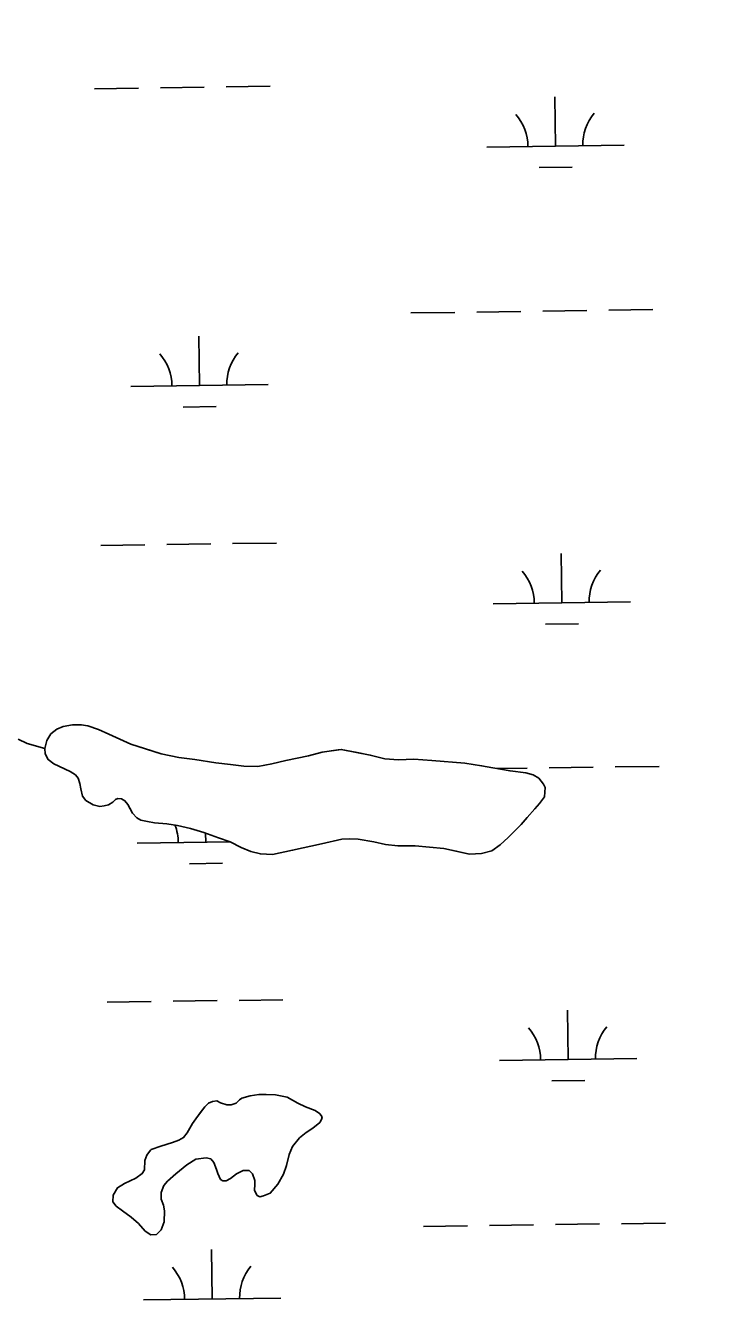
# Model space of a CAD drawing. Extents: x 3767014 to 3805179, y 361544 to 387384.
# Drawn here: x 3787068 to 3787573, y 370222 to 371161 of the extents above; entities that cross this region are included whole.
import ezdxf

# ---------------------------------------------------------------- set-up
doc = ezdxf.new("R2010")
doc.units = 0
for name, color, linetype in [('V-RIVR-EDGE', 7, 'Continuous'), ('V-TOPO-SHOR', 7, 'Continuous'), ('V-WETL-SWMP', 7, 'Continuous')]:
    doc.layers.add(name, color=color, linetype=linetype)

msp = doc.modelspace()

# ---------------------------------------------------------------- linework, layer by layer
at = {"layer": 'V-RIVR-EDGE'}
msp.add_spline([(3785266.865, 377529.211), (3785342.8, 377494.248), (3785391.258, 377467.439), (3785439.72, 377442.249), (3785475.246, 377418.707), (3785525.316, 377389.469), (3785575.383, 377359.422), (3785621.413, 377331.811), (3785722.351, 377269.288), (3785796.661, 377231.094), (3785852.385, 377199.415), (3785928.324, 377166.069), (3785964.678, 377149.804), (3786028.506, 377124.576), (3786060.018, 377113.175), (3786092.316, 377092.068), (3786117.34, 377073.405), (3786135.083, 377053.143), (3786154.458, 377039.347), (3786176.258, 377024.735), (3786206.946, 377006.867), (3786256.211, 376979.248), (3786328.098, 376942.677), (3786374.949, 376919.917), (3786491.265, 376862.208), (3786553.467, 376833.749), (3786619.713, 376805.279), (3786729.589, 376759.718), (3786796.656, 376736.099), (3786845.136, 376718.187), (3786867.767, 376712.469), (3787003.51, 376661.992), (3787089.16, 376631.048), (3787163.496, 376603.367), (3787230.559, 376578.13), (3787257.223, 376568.359), (3787300.044, 376551.27), (3787354.992, 376532.533), (3787409.127, 376512.181), (3787544.074, 376466.558), (3787612.756, 376442.126), (3787657.197, 376425.841), (3787730.724, 376398.162), (3787781.63, 376380.244), (3787834.96, 376361.511), (3787891.524, 376341.961), (3787940, 376322.432), (3787998.976, 376297.215), (3788050.697, 376281.721), (3788117.768, 376259.719), (3788176.757, 376240.164), (3788221.198, 376223.879), (3788259.981, 376209.226), (3788406.252, 376164.383), (3788541.215, 376125.23), (3788606.67, 376104.041), (3788679.39, 376077.173), (3788748.889, 376055.974), (3788871.693, 376005.528), (3788969.454, 375966.467), (3789047.013, 375933.926), (3789119.723, 375903.014), (3789155.253, 375881.09), (3789182.716, 375867.274), (3789214.225, 375854.256), (3789257.04, 375834.74), (3789281.286, 375828.21), (3789303.105, 375821.686), (3789328.955, 375809.491), (3789367.724, 375789.177), (3789414.577, 375767.225), (3789468.708, 375745.255), (3789509.105, 375728.981), (3789555.157, 375710.266), (3789585.849, 375694.015), (3789620.578, 375675.328), (3789681.97, 375646.062), (3789753.859, 375610.3), (3789792.633, 375591.603), (3789842.712, 375566.408), (3789897.64, 375539.584), (3789938.019, 375516.03), (3789968.727, 375506.25), (3790004.289, 375497.265), (3790030.972, 375494.773), (3790047.128, 375487.455), (3790077.007, 375469.589), (3790124.633, 375433.077), (3790192.442, 375382.768), (3790252.165, 375332.478), (3790290.91, 375302.459), (3790337.741, 375271.611), (3790406.357, 375220.491), (3790469.329, 375175.855), (3790570.248, 375106.054), (3790647.751, 375050.868), (3790691.367, 375028.115), (3790744.667, 374997.251), (3790806.838, 374955.852), (3790873.863, 374915.249), (3790932, 374877.903), (3791002.231, 374825.97), (3791052.265, 374782.175), (3791082.927, 374753.793), (3791131.331, 374705.149), (3791170.05, 374664.616), (3791192.631, 374638.681), (3791220.891, 374620.01), (3791288.67, 374557.569), (3791322.577, 374533.223), (3791362.944, 374504.817), (3791396.042, 374480.473), (3791434.785, 374449.645), (3791482.407, 374411.517), (3791534.052, 374365.291), (3791646.192, 374254.216), (3791707.514, 374196.644), (3791738.968, 374161.791), (3791773.65, 374123.694), (3791803.497, 374092.888), (3791829.321, 374070.18), (3791830.912, 374059.662), (3791837.316, 374032.958), (3791849.409, 374017.562), (3791884.123, 373992.405), (3791930.977, 373971.262), (3791954.393, 373955.838), (3791993.134, 373924.202), (3792026.979, 373874.785), (3792047.912, 373836.722), (3792063.186, 373799.482), (3792086.509, 373746.857), (3792112.249, 373690.181), (3792141.261, 373648.864), (3792158.993, 373624.558), (3792177.552, 373607.528), (3792214.702, 373586.409), (3792255.083, 373563.665), (3792301.119, 373538.48), (3792346.34, 373510.871), (3792382.671, 373485.71), (3792422.225, 373455.689), (3792479.537, 373411.875), (3792548.144, 373356.711), (3792619.168, 373298.307), (3792672.431, 373252.077), (3792709.534, 373212.357), (3792750.656, 373162.113), (3792839.385, 373068.08), (3792888.572, 373008.92), (3792945.027, 372945.699), (3792999.062, 372884.91), (3793053.898, 372820.884), (3793149.89, 372720.363), (3793208.761, 372653.092), (3793261.195, 372598.777), (3793315.232, 372538.796), (3793358.792, 372493.399), (3793409.592, 372432.618), (3793462.809, 372367.787), (3793498.283, 372323.219), (3793536.997, 372280.26), (3793578.124, 372232.443), (3793604.724, 372196.792), (3793668.438, 372125.466), (3793703.128, 372090.604), (3793760.41, 372034.66), (3793806.384, 371984.404), (3793839.438, 371942.268), (3793939.427, 371823.136), (3793981.333, 371763.186), (3794029.674, 371688.662), (3794050.609, 371651.408), (3794073.177, 371620.62), (3794178.796, 371488.535), (3794237.625, 371404.28), (3794268.243, 371358.106), (3794301.293, 371314.353), (3794332.724, 371269.794), (3794395.613, 371192), (3794429.476, 371149.862), (3794472.201, 371093.953), (3794523.788, 371024.274), (3794601.175, 370922.181), (3794640.679, 370871.942), (3794687.421, 370805.509), (3794733.389, 370752.828), (3794829.339, 370635.323), (3794895.463, 370557.521), (3794959.948, 370470.826), (3795013.158, 370403.569), (3795070.394, 370329.023), (3795159.854, 370203.448), (3795225.98, 370126.454), (3795296.13, 370041.363), (3795379.18, 369940.065), (3795459.001, 369841.201), (3795508.163, 369772.337), (3795554.103, 369708.333), (3795661.315, 369566.538), (3795715.338, 369500.897), (3795762.105, 369444.169), (3795798.366, 369390.703), (3795915.247, 369234.327), (3795963.601, 369165.465), (3796028.082, 369077.153), (3796043.387, 369052.853), (3796054.672, 369037.459), (3796077.242, 369007.48), (3796148.213, 368927.239), (3796183.677, 368878.627), (3796226.382, 368814.631), (3796275.531, 368740.105), (3796314.222, 368688.25), (3796353.714, 368633.158), (3796401.268, 368567.533), (3796456.873, 368487.33), (3796513.292, 368409.551), (3796545.533, 368365.8), (3796626.113, 368246.716), (3796670.449, 368188.377), (3796704.298, 368140.578), (3796751.041, 368074.145), (3796787.308, 368023.105), (3796838.907, 367958.278), (3796844.528, 367942.09), (3796845.295, 367925.104), (3796846.094, 367921.059), (3796852.559, 367919.425), (3796863.071, 367918.59), (3796875.166, 367904.003), (3796903.398, 367874.01), (3796931.629, 367844.017), (3796952.579, 367812.424), (3796982.392, 367767.87), (3797007.371, 367730.606), (3797037.194, 367690.095), (3797062.185, 367657.684), (3797075.869, 367631.77), (3797095.223, 367609.078), (3797126.665, 367569.372), (3797156.484, 367527.244), (3797212.099, 367451.085), (3797254.808, 367388.706), (3797302.183, 367327.228)], degree=3, dxfattribs=at)
at = {"layer": 'V-TOPO-SHOR'}
for points in [[(3787283.167, 370565.334), (3787262.083, 370560.634), (3787247.624, 370557.689), (3787238.758, 370558.065), (3787231.75, 370559.685), (3787224.711, 370562.596), (3787216.746, 370566.78), (3787208.214, 370569.653), (3787197.468, 370573.569), (3787187.738, 370576.612), (3787178.33, 370578.769), (3787170.635, 370579.973), (3787161.663, 370580.647), (3787156.563, 370581.515), (3787151.761, 370582.59), (3787148.736, 370584.208), (3787145.662, 370587.716), (3787143.684, 370591.249), (3787142.121, 370594.098), (3787140.163, 370596.736), (3787137.642, 370598.067), (3787134.951, 370598.301), (3787133.374, 370597.664), (3787131.334, 370595.624), (3787128.195, 370593.754), (3787125.026, 370593.078), (3787121.754, 370592.599), (3787116.945, 370593.875), (3787111.593, 370597.027), (3787109.226, 370600.154), (3787108.003, 370605.299), (3787107.307, 370609.362), (3787106.021, 370613.112), (3787104.069, 370615.553), (3787100.227, 370617.945), (3787088.345, 370623.524), (3787084.185, 370626.704), (3787081.99, 370631.03), (3787081.795, 370634.808), (3787083.247, 370640.518), (3787086.114, 370645.366), (3787090.606, 370648.859), (3787095.136, 370650.862), (3787101.874, 370652.024), (3787108.341, 370652.083), (3787113.142, 370651.209), (3787120.867, 370648.712), (3787128.42, 370645.116), (3787136.471, 370641.532), (3787144.419, 370638.046), (3787153.649, 370635.089), (3787166.494, 370630.829), (3787179.397, 370628.261), (3787190.978, 370626.755), (3787206.369, 370624.249), (3787216.844, 370623.214), (3787226.531, 370621.861), (3787236.886, 370621.717), (3787247.089, 370623.663), (3787257.282, 370626.004), (3787273.818, 370629.498), (3787283.605, 370632.228), (3787295.211, 370633.809), (3787297.589, 370634.165), (3787309.092, 370631.861), (3787318.693, 370630.01), (3787329.306, 370627.384), (3787339.282, 370626.536), (3787350.317, 370627.007), (3787363.377, 370626.137), (3787387.414, 370624.042), (3787399.602, 370622.254), (3787407.902, 370620.667), (3787420.395, 370618.488), (3787431.976, 370617.081), (3787437.285, 370615.719), (3787441.227, 370613.228), (3787444.817, 370608.938), (3787445.977, 370606.38), (3787445.448, 370599.499), (3787441.686, 370594.628), (3787438.497, 370590.768), (3787432.781, 370584.456), (3787428.429, 370579.373), (3787419.105, 370570.083), (3787413.266, 370564.664), (3787407.106, 370560.232), (3787399.489, 370558.352), (3787390.838, 370557.941), (3787381.231, 370560.093), (3787372.126, 370562.057), (3787351.279, 370563.831), (3787338.737, 370563.919), (3787329.654, 370564.99), (3787321.149, 370566.87), (3787309.957, 370568.682), (3787303.876, 370569.03), (3787298.013, 370568.686), (3787283.167, 370565.334)], [(3787081.795, 370634.808), (3787068.968, 370638.374), (3787062.421, 370641.497)], [(3787166.285, 370345.039), (3787174.674, 370347.734), (3787179.306, 370349.44), (3787182.839, 370351.416), (3787185.44, 370354.863), (3787187.445, 370358.193), (3787189.352, 370361.623), (3787191.654, 370365.062), (3787194.925, 370369.52), (3787198.199, 370373.879), (3787200.821, 370376.529), (3787203.874, 370377.698), (3787206.946, 370378.171), (3787209.666, 370376.748), (3787214.282, 370375.171), (3787217.36, 370375.345), (3787221.112, 370376.533), (3787223.537, 370378.98), (3787225.102, 370380.113), (3787231.326, 370381.858), (3787237.57, 370382.708), (3787242.84, 370382.839), (3787249.61, 370382.509), (3787258.21, 370380.731), (3787265.875, 370376.445), (3787271.409, 370373.895), (3787278.538, 370371.188), (3787281.776, 370368.98), (3787283.109, 370367.321), (3787283.75, 370365.545), (3787281.842, 370362.316), (3787276.769, 370358.312), (3787272.073, 370355.113), (3787267.192, 370351.312), (3787262.076, 370345.016), (3787259.537, 370339.085), (3787257.649, 370330.981), (3787255.611, 370324.864), (3787251.314, 370317.595), (3787245.907, 370310.997), (3787240.984, 370308.885), (3787238.414, 370308.324), (3787236.401, 370309.27), (3787234.521, 370312.904), (3787234.607, 370317.483), (3787234.541, 370320.067), (3787233.03, 370324.903), (3787230.482, 370327.428), (3787226.204, 370327.422), (3787221.286, 370325.112), (3787216.994, 370321.722), (3787213.856, 370319.854), (3787211.468, 370319.895), (3787209.752, 370320.946), (3787207.757, 370325.175), (3787206.787, 370328.235), (3787204.876, 370333.16), (3787202.521, 370335.886), (3787199.217, 370336.701), (3787191.783, 370335.622), (3787185.117, 370331.678), (3787177.127, 370324.915), (3787171.092, 370319.594), (3787168.481, 370316.545), (3787166.517, 370311.523), (3787166.541, 370306.45), (3787168.241, 370302.117), (3787168.94, 370297.955), (3787168.739, 370289.993), (3787166.496, 370284.168), (3787162.994, 370280.899), (3787159.023, 370280.602), (3787154.78, 370283.281), (3787150.069, 370288.735), (3787144.683, 370293.378), (3787138.301, 370297.994), (3787133.638, 370301.56), (3787131.375, 370304.589), (3787131.555, 370309.367), (3787134.701, 370314.915), (3787139.796, 370318.026), (3787147.958, 370321.907), (3787152.75, 370325.21), (3787154.278, 370327.833), (3787154.706, 370334.606), (3787155.996, 370338.717), (3787158.695, 370342.266), (3787159.179, 370342.776), (3787166.285, 370345.039)]]:
    msp.add_lwpolyline(points, dxfattribs=at)
at = {"layer": 'V-WETL-SWMP'}
for p, q in [((3787117.902, 371115.308), (3787149.899, 371115.752)), ((3787165.898, 371115.974), (3787197.894, 371116.419)), ((3787213.893, 371116.641), (3787245.89, 371117.085)), ((3787453.359, 371073.533), (3787452.859, 371109.53)), ((3787403.364, 371072.839), (3787503.354, 371074.228)), ((3787441.574, 371057.937), (3787465.572, 371058.27)), ((3787396.188, 370952.656), (3787428.185, 370953.101)), ((3787444.184, 370953.323), (3787476.18, 370953.768)), ((3787492.179, 370953.99), (3787524.176, 370954.434)), ((3787348.193, 370951.99), (3787380.19, 370952.434)), ((3787194.321, 370899.105), (3787193.82, 370935.102)), ((3787144.325, 370898.411), (3787244.316, 370899.8)), ((3787182.536, 370883.509), (3787206.534, 370883.842)), ((3787170.518, 370783.332), (3787202.515, 370783.776)), ((3787218.514, 370783.998), (3787250.511, 370784.443)), ((3787122.523, 370782.665), (3787154.52, 370783.109)), ((3787457.979, 370740.89), (3787457.479, 370776.887)), ((3787407.984, 370740.196), (3787507.975, 370741.585)), ((3787446.195, 370725.294), (3787470.193, 370725.628)), ((3787410.85, 370620.153), (3787432.806, 370620.458)), ((3787448.804, 370620.68), (3787480.801, 370621.125)), ((3787496.8, 370621.347), (3787528.797, 370621.792)), ((3787198.941, 370566.463), (3787198.85, 370573.065)), ((3787148.946, 370565.768), (3787216.874, 370566.712)), ((3787187.157, 370550.866), (3787211.154, 370551.2)), ((3787127.144, 370450.022), (3787159.141, 370450.467)), ((3787175.139, 370450.689), (3787207.136, 370451.133)), ((3787223.134, 370451.356), (3787255.131, 370451.8)), ((3787462.6, 370408.248), (3787462.1, 370444.244)), ((3787412.605, 370407.553), (3787512.595, 370408.942)), ((3787450.816, 370392.651), (3787474.813, 370392.985)), ((3787357.434, 370286.704), (3787389.431, 370287.149)), ((3787405.43, 370287.371), (3787437.427, 370287.815)), ((3787453.425, 370288.038), (3787485.422, 370288.482)), ((3787501.42, 370288.704), (3787533.417, 370289.149)), ((3787203.562, 370233.82), (3787203.062, 370269.816)), ((3787153.567, 370233.125), (3787253.557, 370234.514))]:
    msp.add_line(p, q, dxfattribs=at)
for points in [[(3787283.166, 370565.334), (3787298.012, 370568.686), (3787303.876, 370569.03), (3787309.956, 370568.683), (3787321.148, 370566.869), (3787329.654, 370564.989), (3787338.737, 370563.919), (3787351.28, 370563.831), (3787372.125, 370562.057), (3787390.839, 370557.941), (3787399.488, 370558.353), (3787407.105, 370560.233), (3787413.266, 370564.665), (3787419.104, 370570.084), (3787428.429, 370579.372), (3787432.782, 370584.456), (3787438.498, 370590.768), (3787441.687, 370594.628), (3787445.449, 370599.499), (3787445.976, 370606.379), (3787444.818, 370608.938), (3787441.228, 370613.229), (3787437.285, 370615.719), (3787431.976, 370617.081), (3787420.396, 370618.487), (3787407.902, 370620.667), (3787399.601, 370622.253), (3787387.415, 370624.042), (3787363.377, 370626.136), (3787350.317, 370627.008), (3787339.281, 370626.536), (3787329.307, 370627.385), (3787318.693, 370630.009), (3787297.589, 370634.165), (3787283.604, 370632.227), (3787273.818, 370629.498), (3787257.283, 370626.004), (3787247.089, 370623.662), (3787236.886, 370621.718), (3787226.532, 370621.86), (3787216.844, 370623.214), (3787206.368, 370624.249), (3787190.979, 370626.755), (3787179.396, 370628.261), (3787166.494, 370630.828), (3787144.419, 370638.046), (3787128.42, 370645.116), (3787120.866, 370648.711), (3787113.141, 370651.208), (3787108.342, 370652.084), (3787101.874, 370652.024), (3787095.135, 370650.863), (3787090.606, 370648.86), (3787086.114, 370645.365), (3787083.248, 370640.517), (3787081.796, 370634.808), (3787081.989, 370631.03), (3787084.186, 370626.705), (3787088.345, 370623.524), (3787100.227, 370617.945), (3787104.069, 370615.552), (3787106.02, 370613.112), (3787107.307, 370609.361), (3787108.004, 370605.298), (3787109.226, 370600.153), (3787111.593, 370597.026), (3787116.945, 370593.874), (3787121.754, 370592.599), (3787125.027, 370593.078), (3787128.195, 370593.754), (3787131.334, 370595.623), (3787133.374, 370597.664), (3787134.95, 370598.3), (3787137.643, 370598.068), (3787140.164, 370596.736), (3787142.121, 370594.097), (3787145.662, 370587.716), (3787148.735, 370584.208), (3787151.76, 370582.591), (3787156.564, 370581.516), (3787161.662, 370580.646), (3787170.636, 370579.972), (3787178.329, 370578.769), (3787187.738, 370576.612), (3787197.468, 370573.568), (3787208.214, 370569.653), (3787216.745, 370566.779), (3787224.711, 370562.596), (3787231.75, 370559.685), (3787238.757, 370558.066), (3787247.624, 370557.688), (3787262.082, 370560.633)], [(3787154.277, 370327.833), (3787152.75, 370325.209), (3787147.957, 370321.907), (3787139.797, 370318.025), (3787134.702, 370314.915), (3787131.556, 370309.367), (3787131.376, 370304.588), (3787133.639, 370301.56), (3787138.302, 370297.995), (3787144.683, 370293.378), (3787150.07, 370288.736), (3787154.78, 370283.282), (3787159.024, 370280.602), (3787162.995, 370280.899), (3787166.496, 370284.168), (3787168.739, 370289.993), (3787168.94, 370297.956), (3787168.241, 370302.116), (3787166.542, 370306.451), (3787166.516, 370311.523), (3787168.481, 370316.545), (3787171.092, 370319.594), (3787177.127, 370324.915), (3787185.117, 370331.678), (3787191.783, 370335.622), (3787199.217, 370336.701), (3787202.52, 370335.887), (3787204.875, 370333.16), (3787206.787, 370328.234), (3787207.758, 370325.175), (3787209.752, 370320.947), (3787211.469, 370319.895), (3787213.857, 370319.854), (3787216.994, 370321.722), (3787221.287, 370325.111), (3787226.204, 370327.421), (3787230.481, 370327.427), (3787233.03, 370324.903), (3787234.542, 370320.067), (3787234.606, 370317.482), (3787234.52, 370312.904), (3787236.4, 370309.27), (3787238.413, 370308.325), (3787240.985, 370308.886), (3787245.907, 370310.997), (3787251.314, 370317.596), (3787255.611, 370324.864), (3787257.648, 370330.982), (3787259.537, 370339.086), (3787262.076, 370345.017), (3787267.192, 370351.311), (3787272.072, 370355.112), (3787276.768, 370358.311), (3787281.841, 370362.316), (3787283.751, 370365.546), (3787283.11, 370367.321), (3787281.776, 370368.979), (3787278.538, 370371.187), (3787271.409, 370373.895), (3787265.875, 370376.444), (3787258.21, 370380.731), (3787249.611, 370382.508), (3787242.839, 370382.838), (3787237.571, 370382.708), (3787231.325, 370381.858), (3787225.101, 370380.113), (3787223.538, 370378.98), (3787221.112, 370376.533), (3787217.361, 370375.346), (3787214.282, 370375.17), (3787209.667, 370376.747), (3787206.946, 370378.172), (3787203.874, 370377.698), (3787200.82, 370376.529), (3787198.199, 370373.878), (3787191.653, 370365.062), (3787189.351, 370361.623), (3787187.446, 370358.194), (3787185.44, 370354.862), (3787182.839, 370351.416), (3787179.307, 370349.439), (3787174.674, 370347.733), (3787166.285, 370345.039), (3787159.179, 370342.775), (3787158.695, 370342.265), (3787155.997, 370338.717), (3787154.706, 370334.607)]]:
    msp.add_lwpolyline(points, close=True, dxfattribs=at)
for centre, start, end in [((3787398.115, 371073.24), 0.024038, 41.567696), ((3787508.59, 371074.775), 140.024034, 181.567692), ((3787139.076, 370898.813), 0.024038, 41.567696), ((3787249.552, 370900.347), 140.024034, 181.567692), ((3787513.21, 370742.132), 140.024034, 181.567692), ((3787402.735, 370740.598), 0.024038, 41.567696), ((3787143.697, 370566.17), 0.024038, 21.442369), ((3787407.356, 370407.955), 0.024038, 41.567696), ((3787517.831, 370409.49), 140.024034, 181.567692), ((3787258.793, 370235.062), 140.024034, 181.567692), ((3787148.318, 370233.527), 0.024038, 41.567696)]:
    msp.add_arc(centre, 35.246, start, end, dxfattribs=at)

doc.saveas('drawing.dxf')
